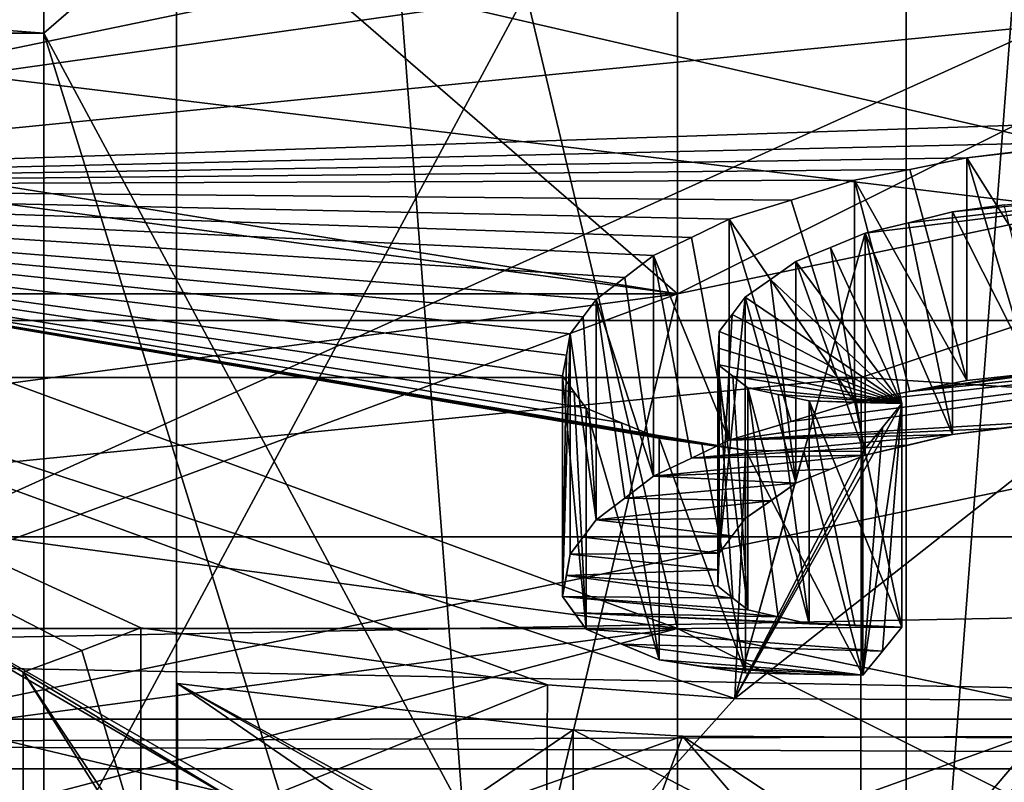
# Model space of a CAD drawing. Header units: millimetres. Extents: x -122 to 122, y -98 to 94.
# Tile 317 of 533: x 73.36 to 77.31, y -56.9 to -53.84. Entities that reach past the tile are written whole.
import ezdxf

# ---------------------------------------------------------------- set-up
doc = ezdxf.new("R2010")
doc.units = ezdxf.units.MM
doc.header["$LTSCALE"] = 26.699852
for name, color, linetype in [('1', 7, 'CONTINUOUS'), ('1748', 7, 'CONTINUOUS'), ('1751', 7, 'CONTINUOUS'), ('1800', 7, 'CONTINUOUS'), ('1801', 7, 'CONTINUOUS'), ('1871', 7, 'CONTINUOUS'), ('1876', 7, 'CONTINUOUS'), ('2', 7, 'CONTINUOUS'), ('3', 7, 'CONTINUOUS'), ('37', 7, 'CONTINUOUS'), ('38', 7, 'CONTINUOUS'), ('40', 7, 'CONTINUOUS'), ('42', 7, 'CONTINUOUS'), ('45', 7, 'CONTINUOUS'), ('46', 7, 'CONTINUOUS'), ('50', 7, 'CONTINUOUS'), ('5017', 7, 'CONTINUOUS'), ('5020', 7, 'CONTINUOUS'), ('51', 7, 'CONTINUOUS'), ('5233', 7, 'CONTINUOUS'), ('5235', 7, 'CONTINUOUS'), ('5237', 7, 'CONTINUOUS'), ('5238', 7, 'CONTINUOUS'), ('5266', 7, 'CONTINUOUS'), ('5268', 7, 'CONTINUOUS'), ('5269', 7, 'CONTINUOUS'), ('5271', 7, 'CONTINUOUS'), ('5272', 7, 'CONTINUOUS'), ('5273', 7, 'CONTINUOUS'), ('5274', 7, 'CONTINUOUS'), ('5275', 7, 'CONTINUOUS'), ('5276', 7, 'CONTINUOUS'), ('5277', 7, 'CONTINUOUS'), ('5278', 7, 'CONTINUOUS'), ('5279', 7, 'CONTINUOUS'), ('5280', 7, 'CONTINUOUS'), ('5281', 7, 'CONTINUOUS'), ('5282', 7, 'CONTINUOUS'), ('5283', 7, 'CONTINUOUS'), ('5284', 7, 'CONTINUOUS'), ('5288', 7, 'CONTINUOUS'), ('5289', 7, 'CONTINUOUS'), ('5290', 7, 'CONTINUOUS'), ('5291', 7, 'CONTINUOUS'), ('5292', 7, 'CONTINUOUS'), ('5293', 7, 'CONTINUOUS'), ('5294', 7, 'CONTINUOUS'), ('5295', 7, 'CONTINUOUS'), ('5296', 7, 'CONTINUOUS'), ('54', 7, 'CONTINUOUS'), ('5450', 7, 'CONTINUOUS')]:
    doc.layers.add(name, color=color, linetype=linetype)

msp = doc.modelspace()

# ---------------------------------------------------------------- linework, layer by layer
at = {"layer": '1', "color": 7, "linetype": 'Continuous', "true_color": 0xf5f5f5}
msp.add_3dface([(70, -54.6423, -70.6432), (59.3935, -52.4456, -66.8384), (80.6065, -52.4456, -66.8384), (70, -54.6423, -70.6432)], dxfattribs=at)
at = {"layer": '1748', "color": 250, "linetype": 'Continuous', "true_color": 0x323232}
for points in [[(61.5, -52.6423, 67.1791), (78.5, -52.6423, 67.1791), (45.5, -56.6423, 74.1073), (61.5, -52.6423, 67.1791)], [(45.5, -56.6423, 74.1073), (78.5, -52.6423, 67.1791), (94.5, -56.6423, 74.1073), (45.5, -56.6423, 74.1073)]]:
    msp.add_3dface(points, dxfattribs=at)
at = {"layer": '1751', "color": 250, "linetype": 'Continuous', "true_color": 0x323232}
for points in [[(94.5, -55.9103, 76.8394), (94.5, -48.9821, 80.8394), (45.5, -48.9821, 80.8394), (94.5, -55.9103, 76.8394)], [(45.5, -55.9103, 76.8394), (94.5, -55.9103, 76.8394), (45.5, -48.9821, 80.8394), (45.5, -55.9103, 76.8394)]]:
    msp.add_3dface(points, dxfattribs=at)
at = {"layer": '1800', "color": 250, "linetype": 'Continuous', "true_color": 0x323232}
for points in [[(94.5, -56.6423, -74.1073), (61.5, -52.6423, -67.1791), (45.5, -56.6423, -74.1073), (94.5, -56.6423, -74.1073)], [(78.5, -52.6423, -67.1791), (61.5, -52.6423, -67.1791), (94.5, -56.6423, -74.1073), (78.5, -52.6423, -67.1791)]]:
    msp.add_3dface(points, dxfattribs=at)
at = {"layer": '1801', "color": 250, "linetype": 'Continuous', "true_color": 0x323232}
for points in [[(94.5, -48.9821, -80.8394), (94.5, -55.9103, -76.8394), (45.5, -55.9103, -76.8394), (94.5, -48.9821, -80.8394)], [(94.5, -48.9821, -80.8394), (45.5, -55.9103, -76.8394), (45.5, -48.9821, -80.8394), (94.5, -48.9821, -80.8394)]]:
    msp.add_3dface(points, dxfattribs=at)
at = {"layer": '1871', "color": 250, "linetype": 'Continuous', "true_color": 0x323232}
for points in [[(45.5, -55.9103, -76.8394), (94.5, -55.9103, -76.8394), (94.5, -56.8421, -75.625), (45.5, -55.9103, -76.8394)], [(45.5, -55.9103, -76.8394), (94.5, -56.8421, -75.625), (45.5, -56.8421, -75.625), (45.5, -55.9103, -76.8394)], [(94.5, -56.6423, -74.1073), (45.5, -56.6423, -74.1073), (45.5, -56.8421, -75.625), (94.5, -56.6423, -74.1073)], [(94.5, -56.8421, -75.625), (94.5, -56.6423, -74.1073), (45.5, -56.8421, -75.625), (94.5, -56.8421, -75.625)]]:
    msp.add_3dface(points, dxfattribs=at)
at = {"layer": '1876', "color": 250, "linetype": 'Continuous', "true_color": 0x323232}
for points in [[(94.5, -55.9103, 76.8394), (45.5, -55.9103, 76.8394), (45.5, -56.8421, 75.625), (94.5, -55.9103, 76.8394)], [(94.5, -55.9103, 76.8394), (45.5, -56.8421, 75.625), (94.5, -56.8421, 75.625), (94.5, -55.9103, 76.8394)], [(45.5, -56.6423, 74.1073), (94.5, -56.6423, 74.1073), (94.5, -56.8421, 75.625), (45.5, -56.6423, 74.1073)], [(45.5, -56.8421, 75.625), (45.5, -56.6423, 74.1073), (94.5, -56.8421, 75.625), (45.5, -56.8421, 75.625)]]:
    msp.add_3dface(points, dxfattribs=at)
at = {"layer": '2', "color": 7, "linetype": 'Continuous', "true_color": 0xf5f5f5}
for points in [[(80.6065, -55.0436, -65.3384), (85, -49.7404, -56.1529), (74.4996, -53.6376, -62.903), (80.6065, -55.0436, -65.3384)], [(59.3935, -55.0436, -65.3384), (80.6065, -55.0436, -65.3384), (74.4996, -53.6376, -62.903), (59.3935, -55.0436, -65.3384)], [(65.5004, -53.6376, -62.903), (59.3935, -55.0436, -65.3384), (74.4996, -53.6376, -62.903), (65.5004, -53.6376, -62.903)], [(70, -57.2404, -69.1432), (80.6065, -55.0436, -65.3384), (59.3935, -55.0436, -65.3384), (70, -57.2404, -69.1432)]]:
    msp.add_3dface(points, dxfattribs=at)
at = {"layer": '3', "color": 7, "linetype": 'Continuous', "true_color": 0xf5f5f5}
for points in [[(70, -54.6423, -70.6432), (80.6065, -52.4456, -66.8384), (70, -57.2404, -69.1432), (70, -54.6423, -70.6432)], [(80.6065, -52.4456, -66.8384), (80.6065, -55.0436, -65.3384), (70, -57.2404, -69.1432), (80.6065, -52.4456, -66.8384)]]:
    msp.add_3dface(points, dxfattribs=at)
at = {"layer": '37', "color": 7, "linetype": 'Continuous', "true_color": 0xf5f5f5}
for points in [[(59.6088, -52.7408, -61.3497), (65.875, -53.3127, -62.3404), (76, -54.9365, -65.1529), (59.6088, -52.7408, -61.3497)], [(64, -54.9365, -65.1529), (59.6088, -52.7408, -61.3497), (76, -54.9365, -65.1529), (64, -54.9365, -65.1529)], [(76, -54.9365, -65.1529), (74.125, -53.3127, -62.3404), (80.3912, -52.7408, -61.3497), (76, -54.9365, -65.1529)], [(65.875, -53.3127, -62.3404), (74.125, -53.3127, -62.3404), (76, -54.9365, -65.1529), (65.875, -53.3127, -62.3404)], [(70, -55.7401, -66.5447), (64, -54.9365, -65.1529), (76, -54.9365, -65.1529), (70, -55.7401, -66.5447)]]:
    msp.add_3dface(points, dxfattribs=at)
at = {"layer": '38', "color": 7, "linetype": 'Continuous', "true_color": 0xf5f5f5}
for points in [[(70, -55.4753, -38.986), (64, -56.2789, -40.3779), (76, -56.2789, -40.3779), (70, -55.4753, -38.986)], [(64, -56.2789, -40.3779), (59.6088, -58.4746, -44.181), (76, -56.2789, -40.3779), (64, -56.2789, -40.3779)], [(76, -56.2789, -40.3779), (59.6088, -58.4746, -44.181), (71.6239, -57.431, -42.3734), (76, -56.2789, -40.3779)], [(80.3912, -58.4746, -44.181), (76, -56.2789, -40.3779), (71.6239, -57.431, -42.3734), (80.3912, -58.4746, -44.181)]]:
    msp.add_3dface(points, dxfattribs=at)
at = {"layer": '40', "color": 7, "linetype": 'Continuous', "true_color": 0xf5f5f5}
for points in [[(76, -66.6712, -58.3779), (76, -54.9365, -65.1529), (78.942, -54.323, -63.5457), (76, -66.6712, -58.3779)], [(76, -66.6712, -58.3779), (78.942, -54.323, -63.5457), (78.9421, -65.5861, -57.043), (76, -66.6712, -58.3779)], [(76, -54.9365, -65.1529), (76, -66.6712, -58.3779), (73.0572, -67.2848, -59.9855), (76, -54.9365, -65.1529)], [(73.0572, -56.022, -66.4881), (76, -54.9365, -65.1529), (73.0572, -67.2848, -59.9855), (73.0572, -56.022, -66.4881)]]:
    msp.add_3dface(points, dxfattribs=at)
at = {"layer": '42', "color": 7, "linetype": 'Continuous', "true_color": 0xf5f5f5}
for points in [[(76, -56.2789, -40.3779), (73.058, -43.9307, -45.5457), (73.0579, -55.1937, -39.043), (76, -56.2789, -40.3779)], [(76, -56.2789, -40.3779), (76, -44.5442, -47.1529), (73.058, -43.9307, -45.5457), (76, -56.2789, -40.3779)], [(76, -44.5442, -47.1529), (76, -56.2789, -40.3779), (78.9428, -56.8925, -41.9855), (76, -44.5442, -47.1529)], [(78.9428, -45.6297, -48.4881), (76, -44.5442, -47.1529), (78.9428, -56.8925, -41.9855), (78.9428, -45.6297, -48.4881)]]:
    msp.add_3dface(points, dxfattribs=at)
at = {"layer": '45', "color": 7, "linetype": 'Continuous', "true_color": 0xf5f5f5}
for points in [[(76.9175, -60.321, -50.0441), (76.9175, -50.8944, -55.4866), (73.4587, -53.8897, -60.6747), (76.9175, -60.321, -50.0441)], [(70, -63.7798, -56.0348), (73.4587, -63.3164, -55.2322), (66.5413, -53.8897, -60.6747), (70, -63.7798, -56.0348)], [(66.5413, -53.8897, -60.6747), (73.4587, -63.3164, -55.2322), (73.4587, -53.8897, -60.6747), (66.5413, -53.8897, -60.6747)], [(75.9907, -62.0504, -53.0395), (76.9175, -60.321, -50.0441), (73.4587, -53.8897, -60.6747), (75.9907, -62.0504, -53.0395)], [(73.4587, -63.3164, -55.2322), (75.9907, -62.0504, -53.0395), (73.4587, -53.8897, -60.6747), (73.4587, -63.3164, -55.2322)]]:
    msp.add_3dface(points, dxfattribs=at)
at = {"layer": '46', "color": 7, "linetype": 'Continuous', "true_color": 0xf5f5f5}
for points in [[(73.4587, -57.3257, -44.856), (66.5413, -57.3257, -44.856), (73.4587, -47.899, -50.2985), (73.4587, -57.3257, -44.856)], [(73.4587, -47.899, -50.2985), (66.5413, -57.3257, -44.856), (66.5413, -47.899, -50.2985), (73.4587, -47.899, -50.2985)], [(76.9175, -50.8944, -55.4866), (73.4587, -57.3257, -44.856), (73.4587, -47.899, -50.2985), (76.9175, -50.8944, -55.4866)], [(76.9175, -50.8944, -55.4866), (76.9175, -60.321, -50.0441), (73.4587, -57.3257, -44.856), (76.9175, -50.8944, -55.4866)]]:
    msp.add_3dface(points, dxfattribs=at)
at = {"layer": '50', "color": 7, "linetype": 'Continuous', "true_color": 0xf5f5f5}
for points in [[(76.9175, -50.8944, -55.4866), (74.125, -53.3127, -62.3404), (73.4587, -53.8897, -60.6747), (76.9175, -50.8944, -55.4866)], [(74.125, -53.3127, -62.3404), (65.875, -53.3127, -62.3404), (73.4587, -53.8897, -60.6747), (74.125, -53.3127, -62.3404)], [(65.875, -53.3127, -62.3404), (66.5413, -53.8897, -60.6747), (73.4587, -53.8897, -60.6747), (65.875, -53.3127, -62.3404)]]:
    msp.add_3dface(points, dxfattribs=at)
at = {"layer": '5017', "color": 7, "linetype": 'Continuous', "true_color": 0xf5f5f5}
for points in [[(73.9905, -41.9544, -52.6671), (66.0095, -41.9544, -52.6671), (73.9905, -90.8021, -24.4649), (73.9905, -41.9544, -52.6671)], [(73.9905, -90.8021, -24.4649), (66.0095, -41.9544, -52.6671), (66.0095, -90.8021, -24.4649), (73.9905, -90.8021, -24.4649)], [(77.981, -45.4103, -58.6529), (73.9905, -41.9544, -52.6671), (77.981, -94.258, -30.4506), (77.981, -45.4103, -58.6529)], [(77.981, -94.258, -30.4506), (73.9905, -41.9544, -52.6671), (73.9905, -90.8021, -24.4649), (77.981, -94.258, -30.4506)]]:
    msp.add_3dface(points, dxfattribs=at)
at = {"layer": '5020', "color": 7, "linetype": 'Continuous', "true_color": 0xf5f5f5}
for points in [[(73.9905, -48.8661, -64.6386), (77.981, -45.4103, -58.6529), (73.9905, -97.7139, -36.4364), (73.9905, -48.8661, -64.6386)], [(77.981, -45.4103, -58.6529), (77.981, -94.258, -30.4506), (73.9905, -97.7139, -36.4364), (77.981, -45.4103, -58.6529)], [(66.0095, -48.8661, -64.6386), (73.9905, -48.8661, -64.6386), (66.0095, -97.7139, -36.4364), (66.0095, -48.8661, -64.6386)], [(66.0095, -97.7139, -36.4364), (73.9905, -48.8661, -64.6386), (73.9905, -97.7139, -36.4364), (66.0095, -97.7139, -36.4364)]]:
    msp.add_3dface(points, dxfattribs=at)
at = {"layer": '51', "color": 7, "linetype": 'Continuous', "true_color": 0xf5f5f5}
for points in [[(70, -55.4753, -38.986), (76, -56.2789, -40.3779), (73.0579, -55.1937, -39.043), (70, -55.4753, -38.986)], [(76, -56.2789, -40.3779), (80.3912, -58.4746, -44.181), (78.9428, -56.8925, -41.9855), (76, -56.2789, -40.3779)]]:
    msp.add_3dface(points, dxfattribs=at)
at = {"layer": '5233', "color": 7, "linetype": 'Continuous', "true_color": 0xf5f5f5}
for points in [[(63.2638, -55.2722, 71.7343), (82.4441, -53.3652, 68.4313), (57.5559, -53.3652, 68.4313), (63.2638, -55.2722, 71.7343)], [(76.7362, -55.2722, 71.7343), (82.4441, -53.3652, 68.4313), (63.2638, -55.2722, 71.7343), (76.7362, -55.2722, 71.7343)], [(70, -55.9422, 72.8946), (76.7362, -55.2722, 71.7343), (63.2638, -55.2722, 71.7343), (70, -55.9422, 72.8946)]]:
    msp.add_3dface(points, dxfattribs=at)
at = {"layer": '5235', "color": 7, "linetype": 'Continuous', "true_color": 0xf5f5f5}
for points in [[(75.5945, -51.3362, 49.7764), (70, -54.5035, 53.4029), (75.0905, -51.0285, 49.2648), (75.5945, -51.3362, 49.7764)], [(75.0905, -51.0285, 49.2648), (70, -54.5035, 53.4029), (74.4703, -51.3213, 49.4516), (75.0905, -51.0285, 49.2648)], [(73.6111, -51.3733, 49.3275), (70, -54.5035, 53.4029), (72.9957, -51.2094, 49.0273), (73.6111, -51.3733, 49.3275)], [(74.4703, -51.3213, 49.4516), (70, -54.5035, 53.4029), (73.9135, -51.5712, 49.6268), (74.4703, -51.3213, 49.4516)], [(76.0986, -51.6254, 50.2987), (70, -54.5035, 53.4029), (75.5945, -51.3362, 49.7764), (76.0986, -51.6254, 50.2987)], [(73.7636, -51.474, 49.478), (70, -54.5035, 53.4029), (73.6111, -51.3733, 49.3275), (73.7636, -51.474, 49.478)], [(73.9135, -51.5712, 49.6268), (70, -54.5035, 53.4029), (73.7636, -51.474, 49.478), (73.9135, -51.5712, 49.6268)], [(75.6897, -52.0452, 50.7046), (70, -54.5035, 53.4029), (76.0986, -51.6254, 50.2987), (75.6897, -52.0452, 50.7046)], [(75.3248, -52.4069, 51.0742), (70, -54.5035, 53.4029), (75.6897, -52.0452, 50.7046), (75.3248, -52.4069, 51.0742)], [(75.4786, -52.4892, 51.237), (70, -54.5035, 53.4029), (75.3248, -52.4069, 51.0742), (75.4786, -52.4892, 51.237)], [(75.6273, -52.5671, 51.3952), (70, -54.5035, 53.4029), (75.4786, -52.4892, 51.237), (75.6273, -52.5671, 51.3952)], [(79.2773, -53.198, 54.1566), (70, -54.5035, 53.4029), (75.6273, -52.5671, 51.3952), (79.2773, -53.198, 54.1566)]]:
    msp.add_3dface(points, dxfattribs=at)
at = {"layer": '5237', "color": 7, "linetype": 'Continuous', "true_color": 0xf5f5f5}
for points in [[(82.4441, -53.3652, 68.4313), (76.7362, -55.2722, 71.7343), (82.4451, -55.6381, 67.1181), (82.4441, -53.3652, 68.4313)], [(76.7362, -55.2722, 71.7343), (70, -55.9422, 72.8946), (76.7352, -57.5457, 70.4222), (76.7362, -55.2722, 71.7343)], [(82.4451, -55.6381, 67.1181), (76.7362, -55.2722, 71.7343), (76.7352, -57.5457, 70.4222), (82.4451, -55.6381, 67.1181)], [(76.7352, -57.5457, 70.4222), (70, -55.9422, 72.8946), (70, -58.2156, 71.5824), (76.7352, -57.5457, 70.4222)]]:
    msp.add_3dface(points, dxfattribs=at)
at = {"layer": '5238', "color": 7, "linetype": 'Continuous', "true_color": 0xf5f5f5}
for points in [[(70, -54.5035, 53.4029), (79.2773, -53.198, 54.1566), (79.0564, -54.2032, 55.8975), (70, -54.5035, 53.4029)], [(70, -54.5035, 53.4029), (79.0564, -54.2032, 55.8975), (77.6838, -54.3266, 55.226), (70, -54.5035, 53.4029)], [(77.1603, -54.391, 55.0509), (70, -54.5035, 53.4029), (77.6838, -54.3266, 55.226), (77.1603, -54.391, 55.0509)], [(77.4172, -54.3606, 55.1362), (77.1603, -54.391, 55.0509), (77.6838, -54.3266, 55.226), (77.4172, -54.3606, 55.1362)], [(76.9319, -54.4371, 55.0168), (70, -54.5035, 53.4029), (77.1603, -54.391, 55.0509), (76.9319, -54.4371, 55.0168)], [(76.7101, -54.4802, 54.9847), (70, -54.5035, 53.4029), (76.9319, -54.4371, 55.0168), (76.7101, -54.4802, 54.9847)], [(76.2301, -56.5593, 59.8521), (78.9492, -54.4196, 56.272), (77.7947, -56.5669, 61.3528), (76.2301, -56.5593, 59.8521)], [(78.9492, -54.4196, 56.272), (76.2301, -56.5593, 59.8521), (76.7524, -54.6923, 55.427), (78.9492, -54.4196, 56.272)], [(76.926, -54.6507, 55.4368), (78.9492, -54.4196, 56.272), (76.7524, -54.6923, 55.427), (76.926, -54.6507, 55.4368)], [(77.103, -54.6072, 55.4474), (78.9492, -54.4196, 56.272), (76.926, -54.6507, 55.4368), (77.103, -54.6072, 55.4474)], [(77.3107, -54.5792, 55.5098), (78.9492, -54.4196, 56.272), (77.103, -54.6072, 55.4474), (77.3107, -54.5792, 55.5098)], [(76.4563, -54.5599, 55.0117), (70, -54.5035, 53.4029), (76.7101, -54.4802, 54.9847), (76.4563, -54.5599, 55.0117)], [(70, -54.5035, 53.4029), (74.6632, -57.1834, 61.0037), (68.4489, -57.7713, 62.0779), (70, -54.5035, 53.4029)], [(70, -54.5035, 53.4029), (76.2301, -56.5593, 59.8521), (75.479, -56.5044, 59.1613), (70, -54.5035, 53.4029)], [(76.2301, -56.5593, 59.8521), (70, -54.5035, 53.4029), (76.2723, -55.5634, 57.0816), (76.2301, -56.5593, 59.8521)], [(74.6632, -57.1834, 61.0037), (70, -54.5035, 53.4029), (74.2942, -57.0091, 60.1313), (74.6632, -57.1834, 61.0037)], [(74.2942, -57.0091, 60.1313), (70, -54.5035, 53.4029), (73.3759, -56.4538, 58.0305), (74.2942, -57.0091, 60.1313)], [(73.3759, -56.4538, 58.0305), (70, -54.5035, 53.4029), (73.6116, -56.3666, 57.8764), (73.3759, -56.4538, 58.0305)], [(73.6116, -56.3666, 57.8764), (70, -54.5035, 53.4029), (73.8475, -56.2766, 57.7236), (73.6116, -56.3666, 57.8764)], [(73.8475, -56.2766, 57.7236), (70, -54.5035, 53.4029), (75.479, -56.5044, 59.1613), (73.8475, -56.2766, 57.7236)], [(76.2723, -55.5634, 57.0816), (70, -54.5035, 53.4029), (76.0973, -55.5396, 56.9266), (76.2723, -55.5634, 57.0816)], [(76.0973, -55.5396, 56.9266), (70, -54.5035, 53.4029), (75.9266, -55.5147, 56.7764), (76.0973, -55.5396, 56.9266)], [(75.9266, -55.5147, 56.7764), (70, -54.5035, 53.4029), (75.7758, -55.454, 56.5584), (75.9266, -55.5147, 56.7764)], [(75.7758, -55.454, 56.5584), (70, -54.5035, 53.4029), (75.6331, -55.3945, 56.3533), (75.7758, -55.454, 56.5584)], [(75.6331, -55.3945, 56.3533), (70, -54.5035, 53.4029), (75.5858, -55.3302, 56.1876), (75.6331, -55.3945, 56.3533)], [(75.5858, -55.3302, 56.1876), (70, -54.5035, 53.4029), (75.5386, -55.2649, 56.0226), (75.5858, -55.3302, 56.1876)], [(75.5386, -55.2649, 56.0226), (70, -54.5035, 53.4029), (75.5541, -55.1816, 55.8503), (75.5386, -55.2649, 56.0226)], [(75.5541, -55.1816, 55.8503), (70, -54.5035, 53.4029), (75.5697, -55.0968, 55.6779), (75.5541, -55.1816, 55.8503)], [(75.5697, -55.0968, 55.6779), (70, -54.5035, 53.4029), (75.6219, -55.0282, 55.5583), (75.5697, -55.0968, 55.6779)], [(75.6219, -55.0282, 55.5583), (70, -54.5035, 53.4029), (75.6741, -54.9589, 55.439), (75.6219, -55.0282, 55.5583)], [(75.6741, -54.9589, 55.439), (70, -54.5035, 53.4029), (75.7891, -54.8711, 55.3125), (75.6741, -54.9589, 55.439)], [(75.7891, -54.8711, 55.3125), (70, -54.5035, 53.4029), (75.9042, -54.7821, 55.1864), (75.7891, -54.8711, 55.3125)], [(75.9042, -54.7821, 55.1864), (70, -54.5035, 53.4029), (76.056, -54.7095, 55.1126), (75.9042, -54.7821, 55.1864)], [(76.056, -54.7095, 55.1126), (70, -54.5035, 53.4029), (76.2077, -54.6359, 55.0393), (76.056, -54.7095, 55.1126)], [(76.2077, -54.6359, 55.0393), (70, -54.5035, 53.4029), (76.4563, -54.5599, 55.0117), (76.2077, -54.6359, 55.0393)], [(76.7524, -54.6923, 55.427), (76.2301, -56.5593, 59.8521), (76.9003, -55.3761, 57.0091), (76.7524, -54.6923, 55.427)], [(76.6138, -54.7496, 55.4699), (76.7524, -54.6923, 55.427), (76.9003, -55.3761, 57.0091), (76.6138, -54.7496, 55.4699)], [(76.475, -54.8062, 55.5132), (76.6138, -54.7496, 55.4699), (76.9003, -55.3761, 57.0091), (76.475, -54.8062, 55.5132)], [(76.3731, -54.8783, 55.6091), (76.475, -54.8062, 55.5132), (76.9003, -55.3761, 57.0091), (76.3731, -54.8783, 55.6091)], [(76.2711, -54.9496, 55.7054), (76.3731, -54.8783, 55.6091), (76.9003, -55.3761, 57.0091), (76.2711, -54.9496, 55.7054)], [(76.2188, -55.0189, 55.8247), (76.2711, -54.9496, 55.7054), (76.9003, -55.3761, 57.0091), (76.2188, -55.0189, 55.8247)], [(76.1666, -55.0875, 55.9443), (76.2188, -55.0189, 55.8247), (76.9003, -55.3761, 57.0091), (76.1666, -55.0875, 55.9443)], [(76.1641, -55.1539, 56.0864), (76.1666, -55.0875, 55.9443), (76.9003, -55.3761, 57.0091), (76.1641, -55.1539, 56.0864)], [(76.1616, -55.22, 56.2299), (76.1641, -55.1539, 56.0864), (76.9003, -55.3761, 57.0091), (76.1616, -55.22, 56.2299)], [(76.222, -55.2669, 56.3658), (76.1616, -55.22, 56.2299), (76.9003, -55.3761, 57.0091), (76.222, -55.2669, 56.3658)], [(76.2823, -55.313, 56.5021), (76.222, -55.2669, 56.3658), (76.9003, -55.3761, 57.0091), (76.2823, -55.313, 56.5021)], [(76.4038, -55.3396, 56.6298), (76.2823, -55.313, 56.5021), (76.9003, -55.3761, 57.0091), (76.4038, -55.3396, 56.6298)], [(76.5285, -55.3658, 56.7614), (76.4038, -55.3396, 56.6298), (76.9003, -55.3761, 57.0091), (76.5285, -55.3658, 56.7614)], [(76.9003, -55.3761, 57.0091), (76.2301, -56.5593, 59.8521), (76.822, -55.4728, 57.1922), (76.9003, -55.3761, 57.0091)], [(76.7113, -55.3716, 56.8827), (76.5285, -55.3658, 56.7614), (76.9003, -55.3761, 57.0091), (76.7113, -55.3716, 56.8827)], [(76.822, -55.4728, 57.1922), (76.2301, -56.5593, 59.8521), (76.7436, -55.568, 57.3761), (76.822, -55.4728, 57.1922)], [(76.5069, -55.5669, 57.2275), (76.2301, -56.5593, 59.8521), (76.2723, -55.5634, 57.0816), (76.5069, -55.5669, 57.2275)], [(76.7436, -55.568, 57.3761), (76.2301, -56.5593, 59.8521), (76.5069, -55.5669, 57.2275), (76.7436, -55.568, 57.3761)], [(82.4451, -55.6381, 67.1181), (76.7352, -57.5457, 70.4222), (77.7947, -56.5669, 61.3528), (82.4451, -55.6381, 67.1181)], [(73.9952, -56.4993, 58.3888), (75.0241, -57.064, 60.7807), (74.7811, -56.9505, 60.2044), (73.9952, -56.4993, 58.3888)], [(75.0241, -57.064, 60.7807), (73.9952, -56.4993, 58.3888), (75.5814, -56.6847, 59.8054), (75.0241, -57.064, 60.7807)], [(77.7947, -56.5669, 61.3528), (76.7352, -57.5457, 70.4222), (77.618, -56.643, 61.4622), (77.7947, -56.5669, 61.3528)], [(77.618, -56.643, 61.4622), (76.7352, -57.5457, 70.4222), (77.441, -56.7175, 61.5727), (77.618, -56.643, 61.4622)], [(76.0198, -56.711, 60.2113), (75.0241, -57.064, 60.7807), (75.5814, -56.6847, 59.8054), (76.0198, -56.711, 60.2113)], [(75.0241, -57.064, 60.7807), (76.0198, -56.711, 60.2113), (75.7904, -57.3378, 62.6471), (75.0241, -57.064, 60.7807)], [(76.0198, -56.711, 60.2113), (76.7352, -57.5457, 70.4222), (75.7904, -57.3378, 62.6471), (76.0198, -56.711, 60.2113)], [(77.441, -56.7175, 61.5727), (76.7352, -57.5457, 70.4222), (76.0198, -56.711, 60.2113), (77.441, -56.7175, 61.5727)]]:
    msp.add_3dface(points, dxfattribs=at)
at = {"layer": '5266', "color": 7, "linetype": 'Continuous', "true_color": 0xf5f5f5}
for points in [[(73.8475, -56.2766, 57.7236), (75.479, -56.5044, 59.1613), (73.8475, -57.1608, 57.2131), (73.8475, -56.2766, 57.7236)], [(73.8475, -57.1608, 57.2131), (75.479, -56.5044, 59.1613), (75.473, -57.4038, 58.6363), (73.8475, -57.1608, 57.2131)], [(75.479, -56.5044, 59.1613), (76.2301, -56.5593, 59.8521), (75.473, -57.4038, 58.6363), (75.479, -56.5044, 59.1613)], [(76.2301, -56.5593, 59.8521), (77.7947, -56.5669, 61.3528), (75.473, -57.4038, 58.6363), (76.2301, -56.5593, 59.8521)], [(77.7947, -56.5669, 61.3528), (77.7947, -57.5002, 60.8139), (75.473, -57.4038, 58.6363), (77.7947, -56.5669, 61.3528)]]:
    msp.add_3dface(points, dxfattribs=at)
at = {"layer": '5268', "color": 7, "linetype": 'Continuous', "true_color": 0xf5f5f5}
for points in [[(75.5814, -56.6847, 59.8054), (73.9952, -56.4993, 58.3888), (75.5806, -57.5898, 59.2821), (75.5814, -56.6847, 59.8054)], [(73.9952, -56.4993, 58.3888), (73.9952, -57.3877, 57.8759), (75.5806, -57.5898, 59.2821), (73.9952, -56.4993, 58.3888)], [(77.441, -57.6502, 61.0343), (75.5814, -56.6847, 59.8054), (75.5806, -57.5898, 59.2821), (77.441, -57.6502, 61.0343)], [(76.0198, -56.711, 60.2113), (75.5814, -56.6847, 59.8054), (77.441, -57.6502, 61.0343), (76.0198, -56.711, 60.2113)], [(77.441, -56.7175, 61.5727), (76.0198, -56.711, 60.2113), (77.441, -57.6502, 61.0343), (77.441, -56.7175, 61.5727)]]:
    msp.add_3dface(points, dxfattribs=at)
at = {"layer": '5269', "color": 7, "linetype": 'Continuous', "true_color": 0xf5f5f5}
msp.add_3dface([(73.9952, -56.4993, 58.3888), (74.7811, -56.9505, 60.2044), (73.9952, -57.3877, 57.8759), (73.9952, -56.4993, 58.3888)], dxfattribs=at)
at = {"layer": '5271', "color": 7, "linetype": 'Continuous', "true_color": 0xf5f5f5}
for points in [[(74.2942, -57.0091, 60.1313), (73.3759, -56.4538, 58.0305), (74.2934, -57.9102, 59.609), (74.2942, -57.0091, 60.1313)], [(73.3759, -56.4538, 58.0305), (73.3759, -57.3381, 57.52), (74.2934, -57.9102, 59.609), (73.3759, -56.4538, 58.0305)]]:
    msp.add_3dface(points, dxfattribs=at)
at = {"layer": '5272', "color": 7, "linetype": 'Continuous', "true_color": 0xf5f5f5}
for points in [[(73.6116, -56.3666, 57.8764), (73.8475, -56.2766, 57.7236), (73.8475, -57.1608, 57.2131), (73.6116, -56.3666, 57.8764)], [(73.3759, -56.4538, 58.0305), (73.6116, -56.3666, 57.8764), (73.8475, -57.1608, 57.2131), (73.3759, -56.4538, 58.0305)], [(73.3759, -56.4538, 58.0305), (73.8475, -57.1608, 57.2131), (73.3759, -57.3381, 57.52), (73.3759, -56.4538, 58.0305)]]:
    msp.add_3dface(points, dxfattribs=at)
at = {"layer": '5273', "color": 7, "linetype": 'Continuous', "true_color": 0xf5f5f5}
for points in [[(76.9003, -55.3761, 57.0091), (76.822, -55.4728, 57.1922), (76.7436, -56.4655, 56.8579), (76.9003, -55.3761, 57.0091)], [(76.9003, -55.3761, 57.0091), (76.7436, -56.4655, 56.8579), (76.822, -56.3701, 56.6742), (76.9003, -55.3761, 57.0091)], [(76.9003, -56.2731, 56.4912), (76.9003, -55.3761, 57.0091), (76.822, -56.3701, 56.6742), (76.9003, -56.2731, 56.4912)], [(76.822, -55.4728, 57.1922), (76.7436, -55.568, 57.3761), (76.7436, -56.4655, 56.8579), (76.822, -55.4728, 57.1922)]]:
    msp.add_3dface(points, dxfattribs=at)
at = {"layer": '5274', "color": 7, "linetype": 'Continuous', "true_color": 0xf5f5f5}
for points in [[(76.5069, -55.5669, 57.2275), (76.2723, -55.5634, 57.0816), (76.7436, -56.4655, 56.8579), (76.5069, -55.5669, 57.2275)], [(76.7436, -56.4655, 56.8579), (76.2723, -55.5634, 57.0816), (76.2723, -56.4566, 56.5659), (76.7436, -56.4655, 56.8579)], [(76.7436, -55.568, 57.3761), (76.5069, -55.5669, 57.2275), (76.7436, -56.4655, 56.8579), (76.7436, -55.568, 57.3761)], [(76.7436, -56.4655, 56.8579), (76.2723, -56.4566, 56.5659), (76.5066, -56.4622, 56.7104), (76.7436, -56.4655, 56.8579)]]:
    msp.add_3dface(points, dxfattribs=at)
at = {"layer": '5275', "color": 7, "linetype": 'Continuous', "true_color": 0xf5f5f5}
for points in [[(76.0973, -55.5396, 56.9266), (75.9266, -55.5147, 56.7764), (76.2723, -56.4566, 56.5659), (76.0973, -55.5396, 56.9266)], [(76.2723, -56.4566, 56.5659), (75.9266, -55.5147, 56.7764), (75.9266, -56.4046, 56.2627), (76.2723, -56.4566, 56.5659)], [(76.2723, -55.5634, 57.0816), (76.0973, -55.5396, 56.9266), (76.2723, -56.4566, 56.5659), (76.2723, -55.5634, 57.0816)], [(76.2723, -56.4566, 56.5659), (75.9266, -56.4046, 56.2627), (76.0971, -56.431, 56.4118), (76.2723, -56.4566, 56.5659)]]:
    msp.add_3dface(points, dxfattribs=at)
at = {"layer": '5276', "color": 7, "linetype": 'Continuous', "true_color": 0xf5f5f5}
for points in [[(75.7758, -55.454, 56.5584), (75.6331, -55.3945, 56.3533), (75.9266, -56.4046, 56.2627), (75.7758, -55.454, 56.5584)], [(75.9266, -56.4046, 56.2627), (75.6331, -55.3945, 56.3533), (75.6331, -56.2811, 55.8414), (75.9266, -56.4046, 56.2627)], [(75.9266, -55.5147, 56.7764), (75.7758, -55.454, 56.5584), (75.9266, -56.4046, 56.2627), (75.9266, -55.5147, 56.7764)], [(75.9266, -56.4046, 56.2627), (75.6331, -56.2811, 55.8414), (75.7757, -56.3421, 56.0455), (75.9266, -56.4046, 56.2627)]]:
    msp.add_3dface(points, dxfattribs=at)
at = {"layer": '5277', "color": 7, "linetype": 'Continuous', "true_color": 0xf5f5f5}
for points in [[(75.5858, -55.3302, 56.1876), (75.5386, -55.2649, 56.0226), (75.6331, -56.2811, 55.8414), (75.5858, -55.3302, 56.1876)], [(75.6331, -56.2811, 55.8414), (75.5386, -55.2649, 56.0226), (75.5386, -56.1499, 55.5116), (75.6331, -56.2811, 55.8414)], [(75.6331, -55.3945, 56.3533), (75.5858, -55.3302, 56.1876), (75.6331, -56.2811, 55.8414), (75.6331, -55.3945, 56.3533)], [(75.6331, -56.2811, 55.8414), (75.5386, -56.1499, 55.5116), (75.5858, -56.216, 55.6762), (75.6331, -56.2811, 55.8414)]]:
    msp.add_3dface(points, dxfattribs=at)
at = {"layer": '5278', "color": 7, "linetype": 'Continuous', "true_color": 0xf5f5f5}
for points in [[(75.5541, -55.1816, 55.8503), (75.5697, -55.0968, 55.6779), (75.5386, -56.1499, 55.5116), (75.5541, -55.1816, 55.8503)], [(75.5386, -56.1499, 55.5116), (75.5697, -55.0968, 55.6779), (75.5697, -55.9811, 55.1674), (75.5386, -56.1499, 55.5116)], [(75.5386, -55.2649, 56.0226), (75.5541, -55.1816, 55.8503), (75.5386, -56.1499, 55.5116), (75.5386, -55.2649, 56.0226)], [(75.5386, -56.1499, 55.5116), (75.5697, -55.9811, 55.1674), (75.5541, -56.0662, 55.3396), (75.5386, -56.1499, 55.5116)]]:
    msp.add_3dface(points, dxfattribs=at)
at = {"layer": '5279', "color": 7, "linetype": 'Continuous', "true_color": 0xf5f5f5}
for points in [[(75.6219, -55.0282, 55.5583), (75.6741, -54.9589, 55.439), (75.6741, -55.8431, 54.9285), (75.6219, -55.0282, 55.5583)], [(75.5697, -55.0968, 55.6779), (75.6219, -55.0282, 55.5583), (75.6741, -55.8431, 54.9285), (75.5697, -55.0968, 55.6779)], [(75.5697, -55.9811, 55.1674), (75.5697, -55.0968, 55.6779), (75.6741, -55.8431, 54.9285), (75.5697, -55.9811, 55.1674)], [(75.5697, -55.9811, 55.1674), (75.6741, -55.8431, 54.9285), (75.6219, -55.9124, 55.0478), (75.5697, -55.9811, 55.1674)]]:
    msp.add_3dface(points, dxfattribs=at)
at = {"layer": '5280', "color": 7, "linetype": 'Continuous', "true_color": 0xf5f5f5}
for points in [[(75.7891, -54.8711, 55.3125), (75.9042, -54.7821, 55.1864), (75.9042, -55.6672, 54.6755), (75.7891, -54.8711, 55.3125)], [(75.6741, -54.9589, 55.439), (75.7891, -54.8711, 55.3125), (75.9042, -55.6672, 54.6755), (75.6741, -54.9589, 55.439)], [(75.6741, -55.8431, 54.9285), (75.6741, -54.9589, 55.439), (75.7891, -55.7558, 54.8018), (75.6741, -55.8431, 54.9285)], [(75.6741, -54.9589, 55.439), (75.9042, -55.6672, 54.6755), (75.7891, -55.7558, 54.8018), (75.6741, -54.9589, 55.439)]]:
    msp.add_3dface(points, dxfattribs=at)
at = {"layer": '5281', "color": 7, "linetype": 'Continuous', "true_color": 0xf5f5f5}
for points in [[(76.056, -54.7095, 55.1126), (76.2077, -54.6359, 55.0393), (76.2077, -55.5225, 54.5274), (76.056, -54.7095, 55.1126)], [(75.9042, -54.7821, 55.1864), (76.056, -54.7095, 55.1126), (76.2077, -55.5225, 54.5274), (75.9042, -54.7821, 55.1864)], [(75.9042, -55.6672, 54.6755), (75.9042, -54.7821, 55.1864), (76.0559, -55.5953, 54.6012), (75.9042, -55.6672, 54.6755)], [(75.9042, -54.7821, 55.1864), (76.2077, -55.5225, 54.5274), (76.0559, -55.5953, 54.6012), (75.9042, -54.7821, 55.1864)]]:
    msp.add_3dface(points, dxfattribs=at)
at = {"layer": '5282', "color": 7, "linetype": 'Continuous', "true_color": 0xf5f5f5}
for points in [[(76.4563, -54.5599, 55.0117), (76.7101, -54.4802, 54.9847), (76.7101, -55.3701, 54.4709), (76.4563, -54.5599, 55.0117)], [(76.2077, -54.6359, 55.0393), (76.4563, -54.5599, 55.0117), (76.7101, -55.3701, 54.4709), (76.2077, -54.6359, 55.0393)], [(76.2077, -55.5225, 54.5274), (76.2077, -54.6359, 55.0393), (76.4562, -55.4481, 54.4989), (76.2077, -55.5225, 54.5274)], [(76.2077, -54.6359, 55.0393), (76.7101, -55.3701, 54.4709), (76.4562, -55.4481, 54.4989), (76.2077, -54.6359, 55.0393)]]:
    msp.add_3dface(points, dxfattribs=at)
at = {"layer": '5283', "color": 7, "linetype": 'Continuous', "true_color": 0xf5f5f5}
for points in [[(76.9319, -54.4371, 55.0168), (77.1603, -54.391, 55.0509), (77.1603, -55.2842, 54.5353), (76.9319, -54.4371, 55.0168)], [(76.7101, -54.4802, 54.9847), (76.9319, -54.4371, 55.0168), (77.1603, -55.2842, 54.5353), (76.7101, -54.4802, 54.9847)], [(76.7101, -55.3701, 54.4709), (76.7101, -54.4802, 54.9847), (76.9319, -55.3285, 54.5022), (76.7101, -55.3701, 54.4709)], [(76.7101, -54.4802, 54.9847), (77.1603, -55.2842, 54.5353), (76.9319, -55.3285, 54.5022), (76.7101, -54.4802, 54.9847)]]:
    msp.add_3dface(points, dxfattribs=at)
at = {"layer": '5284', "color": 7, "linetype": 'Continuous', "true_color": 0xf5f5f5}
for points in [[(77.1603, -54.391, 55.0509), (77.4172, -54.3606, 55.1362), (77.6838, -55.2242, 54.7078), (77.1603, -54.391, 55.0509)], [(77.1603, -55.2842, 54.5353), (77.1603, -54.391, 55.0509), (77.4172, -55.2559, 54.6193), (77.1603, -55.2842, 54.5353)], [(77.1603, -54.391, 55.0509), (77.6838, -55.2242, 54.7078), (77.4172, -55.2559, 54.6193), (77.1603, -54.391, 55.0509)]]:
    msp.add_3dface(points, dxfattribs=at)
at = {"layer": '5288', "color": 7, "linetype": 'Continuous', "true_color": 0xf5f5f5}
for points in [[(77.3107, -54.5792, 55.5098), (77.103, -54.6072, 55.4474), (77.5271, -55.4455, 55.0578), (77.3107, -54.5792, 55.5098)], [(77.5271, -55.4455, 55.0578), (77.103, -54.6072, 55.4474), (77.103, -55.5007, 54.9316), (77.5271, -55.4455, 55.0578)], [(77.5271, -55.4455, 55.0578), (77.103, -55.5007, 54.9316), (77.3106, -55.4744, 54.9929), (77.5271, -55.4455, 55.0578)]]:
    msp.add_3dface(points, dxfattribs=at)
at = {"layer": '5289', "color": 7, "linetype": 'Continuous', "true_color": 0xf5f5f5}
for points in [[(77.103, -54.6072, 55.4474), (76.926, -54.6507, 55.4368), (77.103, -55.5007, 54.9316), (77.103, -54.6072, 55.4474)], [(76.926, -54.6507, 55.4368), (76.7524, -54.6923, 55.427), (77.103, -55.5007, 54.9316), (76.926, -54.6507, 55.4368)], [(77.103, -55.5007, 54.9316), (76.7524, -54.6923, 55.427), (76.7524, -55.5833, 54.9126), (77.103, -55.5007, 54.9316)], [(77.103, -55.5007, 54.9316), (76.7524, -55.5833, 54.9126), (76.9261, -55.5429, 54.9217), (77.103, -55.5007, 54.9316)]]:
    msp.add_3dface(points, dxfattribs=at)
at = {"layer": '5290', "color": 7, "linetype": 'Continuous', "true_color": 0xf5f5f5}
for points in [[(76.7524, -54.6923, 55.427), (76.6138, -54.7496, 55.4699), (76.7524, -55.5833, 54.9126), (76.7524, -54.6923, 55.427)], [(76.6138, -54.7496, 55.4699), (76.475, -54.8062, 55.5132), (76.7524, -55.5833, 54.9126), (76.6138, -54.7496, 55.4699)], [(76.7524, -55.5833, 54.9126), (76.475, -54.8062, 55.5132), (76.475, -55.6955, 54.9997), (76.7524, -55.5833, 54.9126)], [(76.7524, -55.5833, 54.9126), (76.475, -55.6955, 54.9997), (76.6137, -55.6397, 54.956), (76.7524, -55.5833, 54.9126)]]:
    msp.add_3dface(points, dxfattribs=at)
at = {"layer": '5291', "color": 7, "linetype": 'Continuous', "true_color": 0xf5f5f5}
for points in [[(76.475, -54.8062, 55.5132), (76.3731, -54.8783, 55.6091), (76.475, -55.6955, 54.9997), (76.475, -54.8062, 55.5132)], [(76.3731, -54.8783, 55.6091), (76.2711, -54.9496, 55.7054), (76.475, -55.6955, 54.9997), (76.3731, -54.8783, 55.6091)], [(76.475, -55.6955, 54.9997), (76.2711, -54.9496, 55.7054), (76.2711, -55.838, 55.1925), (76.475, -55.6955, 54.9997)], [(76.475, -55.6955, 54.9997), (76.2711, -55.838, 55.1925), (76.3737, -55.7667, 55.0953), (76.475, -55.6955, 54.9997)]]:
    msp.add_3dface(points, dxfattribs=at)
at = {"layer": '5292', "color": 7, "linetype": 'Continuous', "true_color": 0xf5f5f5}
for points in [[(76.2711, -54.9496, 55.7054), (76.2188, -55.0189, 55.8247), (76.1666, -55.976, 55.4314), (76.2711, -54.9496, 55.7054)], [(76.2711, -55.838, 55.1925), (76.2711, -54.9496, 55.7054), (76.1666, -55.976, 55.4314), (76.2711, -55.838, 55.1925)], [(76.2188, -55.0189, 55.8247), (76.1666, -55.0875, 55.9443), (76.1666, -55.976, 55.4314), (76.2188, -55.0189, 55.8247)], [(76.2711, -55.838, 55.1925), (76.1666, -55.976, 55.4314), (76.2188, -55.9073, 55.3117), (76.2711, -55.838, 55.1925)]]:
    msp.add_3dface(points, dxfattribs=at)
at = {"layer": '5293', "color": 7, "linetype": 'Continuous', "true_color": 0xf5f5f5}
for points in [[(76.1666, -55.0875, 55.9443), (76.1641, -55.1539, 56.0864), (76.1616, -56.1093, 55.7164), (76.1666, -55.0875, 55.9443)], [(76.1666, -55.0875, 55.9443), (76.1616, -56.1093, 55.7164), (76.1641, -56.0427, 55.5731), (76.1666, -55.0875, 55.9443)], [(76.1666, -55.976, 55.4314), (76.1666, -55.0875, 55.9443), (76.1641, -56.0427, 55.5731), (76.1666, -55.976, 55.4314)], [(76.1641, -55.1539, 56.0864), (76.1616, -55.22, 56.2299), (76.1616, -56.1093, 55.7164), (76.1641, -55.1539, 56.0864)]]:
    msp.add_3dface(points, dxfattribs=at)
at = {"layer": '5294', "color": 7, "linetype": 'Continuous', "true_color": 0xf5f5f5}
for points in [[(76.1616, -55.22, 56.2299), (76.222, -55.2669, 56.3658), (76.2823, -56.204, 55.9877), (76.1616, -55.22, 56.2299)], [(76.1616, -56.1093, 55.7164), (76.1616, -55.22, 56.2299), (76.222, -56.157, 55.852), (76.1616, -56.1093, 55.7164)], [(76.1616, -55.22, 56.2299), (76.2823, -56.204, 55.9877), (76.222, -56.157, 55.852), (76.1616, -55.22, 56.2299)], [(76.222, -55.2669, 56.3658), (76.2823, -55.313, 56.5021), (76.2823, -56.204, 55.9877), (76.222, -55.2669, 56.3658)]]:
    msp.add_3dface(points, dxfattribs=at)
at = {"layer": '5295', "color": 7, "linetype": 'Continuous', "true_color": 0xf5f5f5}
for points in [[(76.2823, -55.313, 56.5021), (76.4038, -55.3396, 56.6298), (76.5285, -56.2593, 56.2455), (76.2823, -55.313, 56.5021)], [(76.2823, -56.204, 55.9877), (76.2823, -55.313, 56.5021), (76.4038, -56.2318, 56.1147), (76.2823, -56.204, 55.9877)], [(76.2823, -55.313, 56.5021), (76.5285, -56.2593, 56.2455), (76.4038, -56.2318, 56.1147), (76.2823, -55.313, 56.5021)], [(76.4038, -55.3396, 56.6298), (76.5285, -55.3658, 56.7614), (76.5285, -56.2593, 56.2455), (76.4038, -55.3396, 56.6298)]]:
    msp.add_3dface(points, dxfattribs=at)
at = {"layer": '5296', "color": 7, "linetype": 'Continuous', "true_color": 0xf5f5f5}
for points in [[(76.5285, -55.3658, 56.7614), (76.7113, -55.3716, 56.8827), (76.9003, -56.2731, 56.4912), (76.5285, -55.3658, 56.7614)], [(76.5285, -55.3658, 56.7614), (76.9003, -56.2731, 56.4912), (76.7113, -56.2668, 56.3659), (76.5285, -55.3658, 56.7614)], [(76.5285, -56.2593, 56.2455), (76.5285, -55.3658, 56.7614), (76.7113, -56.2668, 56.3659), (76.5285, -56.2593, 56.2455)], [(76.7113, -55.3716, 56.8827), (76.9003, -55.3761, 57.0091), (76.9003, -56.2731, 56.4912), (76.7113, -55.3716, 56.8827)]]:
    msp.add_3dface(points, dxfattribs=at)
at = {"layer": '54', "color": 7, "linetype": 'Continuous', "true_color": 0xf5f5f5}
for points in [[(76, -54.9365, -65.1529), (80.3912, -52.7408, -61.3497), (78.942, -54.323, -63.5457), (76, -54.9365, -65.1529)], [(70, -55.7401, -66.5447), (76, -54.9365, -65.1529), (73.0572, -56.022, -66.4881), (70, -55.7401, -66.5447)]]:
    msp.add_3dface(points, dxfattribs=at)
at = {"layer": '5450', "color": 7, "linetype": 'Continuous', "true_color": 0xf5f5f5}
for points in [[(80.7679, -54.8775, 56.2566), (76.2077, -55.5225, 54.5274), (79.2417, -55.0944, 55.464), (80.7679, -54.8775, 56.2566)], [(76.2077, -55.5225, 54.5274), (80.7679, -54.8775, 56.2566), (77.5271, -55.4455, 55.0578), (76.2077, -55.5225, 54.5274)], [(76.2077, -55.5225, 54.5274), (76.4562, -55.4481, 54.4989), (79.2417, -55.0944, 55.464), (76.2077, -55.5225, 54.5274)], [(76.4562, -55.4481, 54.4989), (76.7101, -55.3701, 54.4709), (79.2417, -55.0944, 55.464), (76.4562, -55.4481, 54.4989)], [(76.7101, -55.3701, 54.4709), (76.9319, -55.3285, 54.5022), (79.2417, -55.0944, 55.464), (76.7101, -55.3701, 54.4709)], [(76.9319, -55.3285, 54.5022), (77.6838, -55.2242, 54.7078), (79.2417, -55.0944, 55.464), (76.9319, -55.3285, 54.5022)], [(77.6838, -55.2242, 54.7078), (76.9319, -55.3285, 54.5022), (77.4172, -55.2559, 54.6193), (77.6838, -55.2242, 54.7078)], [(76.9319, -55.3285, 54.5022), (77.1603, -55.2842, 54.5353), (77.4172, -55.2559, 54.6193), (76.9319, -55.3285, 54.5022)], [(76.2077, -55.5225, 54.5274), (77.5271, -55.4455, 55.0578), (77.3106, -55.4744, 54.9929), (76.2077, -55.5225, 54.5274)], [(77.103, -55.5007, 54.9316), (76.2077, -55.5225, 54.5274), (77.3106, -55.4744, 54.9929), (77.103, -55.5007, 54.9316)], [(76.0559, -55.5953, 54.6012), (76.2077, -55.5225, 54.5274), (77.103, -55.5007, 54.9316), (76.0559, -55.5953, 54.6012)], [(76.0559, -55.5953, 54.6012), (77.103, -55.5007, 54.9316), (76.9261, -55.5429, 54.9217), (76.0559, -55.5953, 54.6012)], [(76.7524, -55.5833, 54.9126), (76.0559, -55.5953, 54.6012), (76.9261, -55.5429, 54.9217), (76.7524, -55.5833, 54.9126)], [(75.9042, -55.6672, 54.6755), (76.0559, -55.5953, 54.6012), (76.7524, -55.5833, 54.9126), (75.9042, -55.6672, 54.6755)], [(75.9042, -55.6672, 54.6755), (76.7524, -55.5833, 54.9126), (76.6137, -55.6397, 54.956), (75.9042, -55.6672, 54.6755)], [(76.475, -55.6955, 54.9997), (75.9042, -55.6672, 54.6755), (76.6137, -55.6397, 54.956), (76.475, -55.6955, 54.9997)], [(75.7891, -55.7558, 54.8018), (75.9042, -55.6672, 54.6755), (76.475, -55.6955, 54.9997), (75.7891, -55.7558, 54.8018)], [(75.7891, -55.7558, 54.8018), (76.475, -55.6955, 54.9997), (76.3737, -55.7667, 55.0953), (75.7891, -55.7558, 54.8018)], [(75.6741, -55.8431, 54.9285), (75.7891, -55.7558, 54.8018), (76.3737, -55.7667, 55.0953), (75.6741, -55.8431, 54.9285)], [(76.2711, -55.838, 55.1925), (75.6741, -55.8431, 54.9285), (76.3737, -55.7667, 55.0953), (76.2711, -55.838, 55.1925)], [(75.6219, -55.9124, 55.0478), (75.6741, -55.8431, 54.9285), (76.2188, -55.9073, 55.3117), (75.6219, -55.9124, 55.0478)], [(75.6741, -55.8431, 54.9285), (76.2711, -55.838, 55.1925), (76.2188, -55.9073, 55.3117), (75.6741, -55.8431, 54.9285)], [(75.5697, -55.9811, 55.1674), (75.6219, -55.9124, 55.0478), (76.1666, -55.976, 55.4314), (75.5697, -55.9811, 55.1674)], [(76.1666, -55.976, 55.4314), (75.6219, -55.9124, 55.0478), (76.2188, -55.9073, 55.3117), (76.1666, -55.976, 55.4314)], [(75.5541, -56.0662, 55.3396), (75.5697, -55.9811, 55.1674), (76.1641, -56.0427, 55.5731), (75.5541, -56.0662, 55.3396)], [(75.5697, -55.9811, 55.1674), (76.1666, -55.976, 55.4314), (76.1641, -56.0427, 55.5731), (75.5697, -55.9811, 55.1674)], [(75.5386, -56.1499, 55.5116), (75.5541, -56.0662, 55.3396), (76.222, -56.157, 55.852), (75.5386, -56.1499, 55.5116)], [(76.1616, -56.1093, 55.7164), (75.5541, -56.0662, 55.3396), (76.1641, -56.0427, 55.5731), (76.1616, -56.1093, 55.7164)], [(75.5541, -56.0662, 55.3396), (76.1616, -56.1093, 55.7164), (76.222, -56.157, 55.852), (75.5541, -56.0662, 55.3396)], [(75.5858, -56.216, 55.6762), (75.5386, -56.1499, 55.5116), (76.4038, -56.2318, 56.1147), (75.5858, -56.216, 55.6762)], [(76.2823, -56.204, 55.9877), (75.5386, -56.1499, 55.5116), (76.222, -56.157, 55.852), (76.2823, -56.204, 55.9877)], [(75.5386, -56.1499, 55.5116), (76.2823, -56.204, 55.9877), (76.4038, -56.2318, 56.1147), (75.5386, -56.1499, 55.5116)], [(76.9003, -56.2731, 56.4912), (75.6331, -56.2811, 55.8414), (75.5858, -56.216, 55.6762), (76.9003, -56.2731, 56.4912)], [(76.9003, -56.2731, 56.4912), (75.5858, -56.216, 55.6762), (76.7113, -56.2668, 56.3659), (76.9003, -56.2731, 56.4912)], [(76.5285, -56.2593, 56.2455), (75.5858, -56.216, 55.6762), (76.4038, -56.2318, 56.1147), (76.5285, -56.2593, 56.2455)], [(75.5858, -56.216, 55.6762), (76.5285, -56.2593, 56.2455), (76.7113, -56.2668, 56.3659), (75.5858, -56.216, 55.6762)], [(76.9003, -56.2731, 56.4912), (76.822, -56.3701, 56.6742), (75.6331, -56.2811, 55.8414), (76.9003, -56.2731, 56.4912)], [(75.6331, -56.2811, 55.8414), (76.822, -56.3701, 56.6742), (75.7757, -56.3421, 56.0455), (75.6331, -56.2811, 55.8414)], [(76.822, -56.3701, 56.6742), (76.7436, -56.4655, 56.8579), (75.7757, -56.3421, 56.0455), (76.822, -56.3701, 56.6742)], [(76.7436, -56.4655, 56.8579), (75.9266, -56.4046, 56.2627), (75.7757, -56.3421, 56.0455), (76.7436, -56.4655, 56.8579)], [(75.9266, -56.4046, 56.2627), (76.7436, -56.4655, 56.8579), (76.0971, -56.431, 56.4118), (75.9266, -56.4046, 56.2627)], [(76.7436, -56.4655, 56.8579), (76.5066, -56.4622, 56.7104), (76.0971, -56.431, 56.4118), (76.7436, -56.4655, 56.8579)], [(76.5066, -56.4622, 56.7104), (76.2723, -56.4566, 56.5659), (76.0971, -56.431, 56.4118), (76.5066, -56.4622, 56.7104)]]:
    msp.add_3dface(points, dxfattribs=at)

doc.saveas('drawing.dxf')
